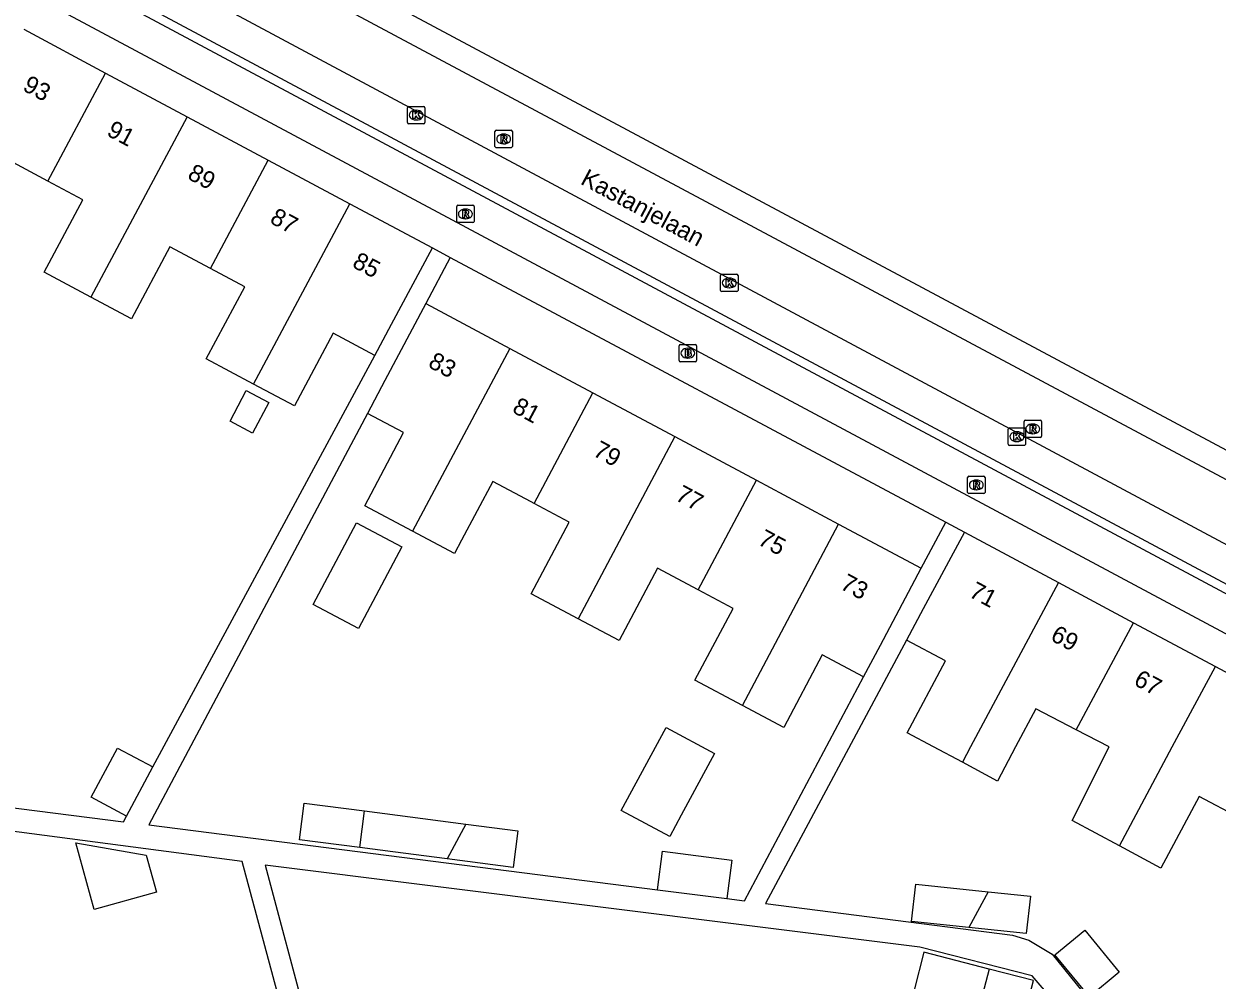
# Model space of a CAD drawing. Extents: x 159265 to 160143, y 383413 to 384319.
# Drawn here: x 159682.1 to 159750.6, y 383986.4 to 384041.4 of the extents above; entities that cross this region are included whole.
import ezdxf

# ---------------------------------------------------------------- set-up
doc = ezdxf.new("R2010")
doc.units = 0
for name, color, linetype in [('IMGEO_Brandkraan', 7, 'Continuous'), ('IMGEO_Fietspad_gesloten', 7, 'Continuous'), ('IMGEO_Kolk', 7, 'Continuous'), ('IMGEO_Openbare_ruimte_label', 7, 'Continuous'), ('IMGEO_OVBaan_gesloten', 7, 'Continuous'), ('IMGEO_Pand', 7, 'Continuous'), ('IMGEO_Pand_nummerreeks', 7, 'Continuous'), ('IMGEO_Parkeervlak_open', 7, 'Continuous'), ('IMGEO_Rijbaan_lokaal_gesloten', 7, 'Continuous'), ('IMGEO_Rioolput', 7, 'Continuous'), ('IMGEO_Voetpad_open', 7, 'Continuous')]:
    doc.layers.add(name, color=color, linetype=linetype)

msp = doc.modelspace()

# ---------------------------------------------------------------- linework, layer by layer
at = {"layer": 'IMGEO_Brandkraan'}
for p, q in [((159719.732, 384022.028), (159719.732, 384022.88)), ((159719.807, 384022.954), (159720.659, 384022.954)), ((159720.733, 384022.88), (159720.733, 384022.028)), ((159720.243, 384022.174), (159720.218, 384022.174)), ((159720.22, 384022.734), (159720.245, 384022.734)), ((159720.659, 384021.954), (159719.807, 384021.954))]:
    msp.add_line(p, q, dxfattribs=at)
for points in [[(159719.732, 384022.028), (159719.732, 384022.88)], [(159719.807, 384022.954), (159720.659, 384022.954)], [(159720.733, 384022.88), (159720.733, 384022.028)], [(159720.08, 384022.654), (159720.08, 384022.254), (159720.293, 384022.254)], [(159720.311, 384022.654), (159720.08, 384022.654)], [(159720.259, 384022.573), (159720.205, 384022.573), (159720.205, 384022.497)], [(159720.205, 384022.497), (159720.258, 384022.497)], [(159720.267, 384022.421), (159720.205, 384022.421), (159720.205, 384022.34)], [(159720.205, 384022.34), (159720.267, 384022.34)], [(159720.659, 384021.954), (159719.807, 384021.954)]]:
    msp.add_lwpolyline(points, dxfattribs=at)
for centre, radius, start, end in [((159719.809, 384022.878), 0.0765, 91.55205, 178.44795), ((159719.809, 384022.878), 0.0765, 91.55205, 178.44795), ((159720.657, 384022.878), 0.0765, 1.55205, 88.44795), ((159720.657, 384022.878), 0.0765, 1.55205, 88.44795), ((159720.26, 384022.535), 0.0379, 267.82845, 90.93552), ((159720.268, 384022.38), 0.0404, 269.87594, 90.50774), ((159720.299, 384022.505), 0.251, 268.66757, 293.53466), ((159720.315, 384022.509), 0.145, 59.4692, 91.53667), ((159720.34, 384022.556), 0.0922, 285.51372, 58.15012), ((159720.345, 384022.364), 0.105, 301.31148, 78.98903), ((159719.809, 384022.03), 0.0765, 181.55205, 268.44795), ((159719.809, 384022.03), 0.0765, 181.55205, 268.44795), ((159720.657, 384022.03), 0.0765, 271.55205, 358.44795), ((159720.657, 384022.03), 0.0765, 271.55205, 358.44795)]:
    msp.add_arc(centre, radius, start, end, dxfattribs=at)
for centre, major_axis, ratio, start_param, end_param in [((159720.219, 384022.454), (-0.387, 0.002), 0.722429, 4.712389, 7.853982), ((159720.244, 384022.454), (-0.39, 0.002), 0.717154, 1.570796, 4.712389)]:
    msp.add_ellipse(centre, major_axis=major_axis, ratio=ratio, start_param=start_param, end_param=end_param, dxfattribs=at)
at = {"layer": 'IMGEO_Fietspad_gesloten'}
for points in [[(159639.603, 384068.019), (159679.545, 384046.947), (159802.985, 383980.918)], [(159782.916, 383989.334), (159706.724, 384030.091), (159678.317, 384045.287), (159637.547, 384066.886)]]:
    msp.add_lwpolyline(points, dxfattribs=at)
at = {"layer": 'IMGEO_Kolk'}
for p, q in [((159704.129, 384035.701), (159704.129, 384036.553)), ((159704.204, 384036.627), (159705.056, 384036.627)), ((159705.13, 384036.553), (159705.13, 384035.701)), ((159704.617, 384036.407), (159704.642, 384036.407)), ((159705.056, 384035.627), (159704.204, 384035.627)), ((159704.64, 384035.847), (159704.615, 384035.847)), ((159722.19, 384026.99), (159723.042, 384026.99)), ((159722.115, 384026.064), (159722.115, 384026.916)), ((159722.603, 384026.77), (159722.628, 384026.77)), ((159723.116, 384026.916), (159723.116, 384026.064)), ((159723.042, 384025.99), (159722.19, 384025.99)), ((159722.626, 384026.21), (159722.601, 384026.21)), ((159738.636, 384017.235), (159738.636, 384018.087)), ((159738.711, 384018.161), (159739.563, 384018.161)), ((159739.637, 384018.087), (159739.637, 384017.235)), ((159739.147, 384017.381), (159739.122, 384017.381)), ((159739.124, 384017.941), (159739.149, 384017.941)), ((159739.563, 384017.161), (159738.711, 384017.161))]:
    msp.add_line(p, q, dxfattribs=at)
for points in [[(159704.129, 384035.701), (159704.129, 384036.553)], [(159704.204, 384036.627), (159705.056, 384036.627)], [(159705.13, 384036.553), (159705.13, 384035.701)], [(159704.45, 384036.327), (159704.573, 384036.327), (159704.573, 384036.176), (159704.703, 384036.327), (159704.867, 384036.327), (159704.721, 384036.176), (159704.874, 384035.927), (159704.722, 384035.927), (159704.637, 384036.091), (159704.573, 384036.024), (159704.573, 384035.927), (159704.45, 384035.927), (159704.45, 384036.327)], [(159705.056, 384035.627), (159704.204, 384035.627)], [(159722.19, 384026.99), (159723.042, 384026.99)], [(159722.115, 384026.064), (159722.115, 384026.916)], [(159722.436, 384026.69), (159722.559, 384026.69), (159722.559, 384026.539), (159722.689, 384026.69), (159722.853, 384026.69), (159722.707, 384026.539), (159722.86, 384026.29), (159722.708, 384026.29), (159722.623, 384026.454), (159722.559, 384026.387), (159722.559, 384026.29), (159722.436, 384026.29), (159722.436, 384026.69)], [(159723.116, 384026.916), (159723.116, 384026.064)], [(159723.042, 384025.99), (159722.19, 384025.99)], [(159738.636, 384017.235), (159738.636, 384018.087)], [(159738.711, 384018.161), (159739.563, 384018.161)], [(159739.637, 384018.087), (159739.637, 384017.235)], [(159738.957, 384017.861), (159739.08, 384017.861), (159739.08, 384017.71), (159739.21, 384017.861), (159739.374, 384017.861), (159739.228, 384017.71), (159739.381, 384017.461), (159739.229, 384017.461), (159739.144, 384017.625), (159739.08, 384017.558), (159739.08, 384017.461), (159738.957, 384017.461), (159738.957, 384017.861)], [(159739.563, 384017.161), (159738.711, 384017.161)]]:
    msp.add_lwpolyline(points, dxfattribs=at)
for centre, start, end in [((159704.206, 384036.551), 91.55205, 178.44795), ((159704.206, 384036.551), 91.55205, 178.44795), ((159705.054, 384036.551), 1.55205, 88.44795), ((159705.054, 384036.551), 1.55205, 88.44795), ((159704.206, 384035.703), 181.55205, 268.44795), ((159704.206, 384035.703), 181.55205, 268.44795), ((159705.054, 384035.703), 271.55205, 358.44795), ((159705.054, 384035.703), 271.55205, 358.44795), ((159722.192, 384026.914), 91.55205, 178.44795), ((159722.192, 384026.914), 91.55205, 178.44795), ((159723.04, 384026.914), 1.55205, 88.44795), ((159723.04, 384026.914), 1.55205, 88.44795), ((159722.192, 384026.066), 181.55205, 268.44795), ((159722.192, 384026.066), 181.55205, 268.44795), ((159723.04, 384026.066), 271.55205, 358.44795), ((159723.04, 384026.066), 271.55205, 358.44795), ((159738.713, 384018.085), 91.55205, 178.44795), ((159738.713, 384018.085), 91.55205, 178.44795), ((159739.561, 384018.085), 1.55205, 88.44795), ((159739.561, 384018.085), 1.55205, 88.44795), ((159738.713, 384017.237), 181.55205, 268.44795), ((159738.713, 384017.237), 181.55205, 268.44795), ((159739.561, 384017.237), 271.55205, 358.44795), ((159739.561, 384017.237), 271.55205, 358.44795)]:
    msp.add_arc(centre, 0.0765, start, end, dxfattribs=at)
for centre, major_axis, ratio, start_param, end_param in [((159704.616, 384036.127), (-0.387, 0.002), 0.722429, 4.712389, 7.853982), ((159704.641, 384036.127), (-0.39, 0.002), 0.717154, 1.570796, 4.712389), ((159722.602, 384026.49), (-0.387, 0.002), 0.722429, 4.712389, 7.853982), ((159722.627, 384026.49), (-0.39, 0.002), 0.717154, 1.570796, 4.712389), ((159739.123, 384017.661), (-0.387, 0.002), 0.722429, 4.712389, 7.853982), ((159739.148, 384017.661), (-0.39, 0.002), 0.717154, 1.570796, 4.712389)]:
    msp.add_ellipse(centre, major_axis=major_axis, ratio=ratio, start_param=start_param, end_param=end_param, dxfattribs=at)
at = {"layer": 'IMGEO_OVBaan_gesloten'}
msp.add_lwpolyline([(159778.419, 384002.326), (159655.116, 384068.233), (159654.047, 384068.903), (159653.178, 384069.297)], dxfattribs=at)
at = {"layer": 'IMGEO_Pand'}
for points in [[(159682.093, 384041.054), (159686.79, 384038.542)], [(159683.479, 384032.342), (159686.79, 384038.542)], [(159686.79, 384038.542), (159691.48, 384036.034)], [(159691.48, 384036.034), (159685.949, 384025.67)], [(159691.48, 384036.034), (159696.139, 384033.543)], [(159683.479, 384032.342), (159681.991, 384033.137), (159681.484, 384033.407), (159681.12, 384033.602), (159678.886, 384029.418), (159676.549, 384030.664)], [(159692.816, 384027.317), (159696.139, 384033.543)], [(159696.139, 384033.543), (159700.816, 384031.04)], [(159685.949, 384025.67), (159683.263, 384027.104), (159685.487, 384031.27), (159683.479, 384032.342)], [(159695.285, 384020.679), (159700.816, 384031.04)], [(159700.816, 384031.04), (159705.561, 384028.503)], [(159692.816, 384027.317), (159690.488, 384028.56), (159688.281, 384024.425), (159685.949, 384025.67)], [(159702.26, 384022.319), (159703.221, 384024.118), (159705.561, 384028.503)], [(159695.285, 384020.679), (159692.579, 384022.123), (159694.79, 384026.263), (159692.816, 384027.317)], [(159705.18, 384025.311), (159702.834, 384020.894), (159701.829, 384019)], [(159705.18, 384025.311), (159710.005, 384022.733)], [(159702.26, 384022.319), (159699.867, 384023.596), (159697.639, 384019.422), (159695.285, 384020.679)], [(159710.005, 384022.733), (159704.426, 384012.229)], [(159710.005, 384022.733), (159714.773, 384020.187)], [(159694.875, 384020.305), (159696.165, 384019.616), (159695.231, 384017.867), (159693.941, 384018.556), (159694.875, 384020.305)], [(159711.4, 384013.831), (159714.773, 384020.187)], [(159714.773, 384020.187), (159719.494, 384017.665)], [(159704.426, 384012.229), (159701.676, 384013.689), (159703.909, 384017.896), (159701.829, 384019)], [(159719.494, 384017.665), (159713.939, 384007.207)], [(159719.494, 384017.665), (159724.182, 384015.16)], [(159711.4, 384013.831), (159711.229, 384013.921), (159709.034, 384015.088), (159707.243, 384011.713), (159706.837, 384010.948), (159704.426, 384012.229)], [(159720.837, 384008.861), (159724.182, 384015.16)], [(159724.182, 384015.16), (159728.894, 384012.642)], [(159713.939, 384007.207), (159711.24, 384008.641), (159713.426, 384012.755), (159711.4, 384013.831)], [(159701.322, 384006.635), (159698.716, 384008.018), (159701.21, 384012.716), (159703.816, 384011.333), (159701.322, 384006.635)], [(159723.366, 384002.23), (159728.894, 384012.642)], [(159728.894, 384012.642), (159733.64, 384010.107)], [(159736.115, 384012.177), (159733.758, 384007.772), (159732.797, 384005.979)], [(159736.115, 384012.177), (159741.526, 384009.282)], [(159720.837, 384008.861), (159718.5, 384010.101), (159716.298, 384005.955), (159713.939, 384007.207)], [(159730.328, 384003.871), (159731.294, 384005.69), (159733.64, 384010.107)], [(159741.526, 384009.282), (159736.476, 383999.848), (159736.001, 383998.96)], [(159741.526, 384009.282), (159745.833, 384006.977)], [(159723.366, 384002.23), (159720.643, 384003.677), (159722.834, 384007.8), (159720.837, 384008.861)], [(159742.542, 384000.829), (159745.833, 384006.977)], [(159745.833, 384006.977), (159750.531, 384004.464)], [(159736.001, 383998.96), (159734.34, 383999.849), (159732.83, 384000.656), (159735.036, 384004.78), (159732.797, 384005.979)], [(159730.328, 384003.871), (159727.958, 384005.13), (159725.748, 384000.966), (159723.366, 384002.23)], [(159745.018, 383994.165), (159748.059, 383999.846), (159750.531, 384004.464)], [(159750.531, 384004.464), (159755.224, 384001.954)], [(159742.542, 384000.829), (159740.213, 384002.038), (159739.056, 383999.848), (159738.018, 383997.88), (159736.001, 383998.96)], [(159718.984, 384000.958), (159721.762, 383999.461), (159719.854, 383995.921), (159719.192, 383994.694), (159716.415, 383996.191), (159718.984, 384000.958)], [(159745.018, 383994.165), (159742.302, 383995.619), (159744.437, 383999.846), (159742.542, 384000.829)], [(159688.001, 383995.871), (159685.972, 383996.955), (159687.48, 383999.777), (159689.509, 383998.693)], [(159688.001, 383995.871), (159689.509, 383998.693)], [(159751.912, 383995.762), (159749.602, 383996.998), (159747.402, 383992.889), (159745.018, 383994.165)], [(159701.391, 383994.062), (159697.93, 383994.511), (159698.203, 383996.613), (159701.663, 383996.164)], [(159701.391, 383994.062), (159701.663, 383996.164)], [(159701.663, 383996.164), (159703.556, 383995.919), (159707.489, 383995.409)], [(159707.489, 383995.409), (159710.48, 383995.021), (159710.207, 383992.918), (159706.419, 383993.409)], [(159707.489, 383995.409), (159706.419, 383993.409)], [(159686.13, 383990.515), (159685.089, 383994.326), (159689.135, 383993.624), (159689.717, 383991.495), (159686.13, 383990.515)], [(159706.419, 383993.409), (159703.284, 383993.816), (159701.391, 383994.062)], [(159718.496, 383991.642), (159718.776, 383993.847), (159722.763, 383993.341), (159722.483, 383991.137)], [(159718.496, 383991.642), (159722.483, 383991.137)], [(159736.382, 383989.471), (159733.074, 383989.818), (159733.335, 383991.956), (159737.478, 383991.521)], [(159737.478, 383991.521), (159739.919, 383991.264), (159739.657, 383989.127), (159736.382, 383989.471)], [(159737.478, 383991.521), (159736.382, 383989.471)], [(159745.013, 383986.9), (159743.305, 383985.495), (159741.321, 383987.907), (159743.029, 383989.312), (159745.013, 383986.9)], [(159737.541, 383987.088), (159733.796, 383988.062), (159733.224, 383985.866), (159736.97, 383984.891)], [(159737.541, 383987.088), (159736.97, 383984.891)], [(159736.97, 383984.891), (159739.518, 383984.228), (159740.089, 383986.424), (159737.541, 383987.088)]]:
    msp.add_lwpolyline(points, dxfattribs=at)
at = {"layer": 'IMGEO_Parkeervlak_open'}
msp.add_lwpolyline([(159773.209, 383997.4), (159653.135, 384061.625)], dxfattribs=at)
at = {"layer": 'IMGEO_Rijbaan_lokaal_gesloten'}
for points in [[(159651.039, 384068.82), (159654.602, 384066.798), (159694.996, 384045.215), (159777.713, 384001.02)], [(159650.703, 384065.122), (159680.867, 384049.101), (159783.569, 383994.131), (159803.987, 383983.19)]]:
    msp.add_lwpolyline(points, dxfattribs=at)
at = {"layer": 'IMGEO_Rioolput'}
for p, q in [((159709.156, 384034.331), (159709.156, 384035.183)), ((159709.231, 384035.257), (159710.083, 384035.257)), ((159710.157, 384035.183), (159710.157, 384034.331)), ((159709.644, 384035.037), (159709.669, 384035.037)), ((159710.083, 384034.257), (159709.231, 384034.257)), ((159709.667, 384034.477), (159709.642, 384034.477)), ((159706.959, 384030.026), (159706.959, 384030.878)), ((159707.034, 384030.952), (159707.886, 384030.952)), ((159707.447, 384030.732), (159707.472, 384030.732)), ((159707.96, 384030.878), (159707.96, 384030.026)), ((159707.886, 384029.952), (159707.034, 384029.952)), ((159707.47, 384030.172), (159707.445, 384030.172)), ((159739.542, 384017.681), (159739.542, 384018.533)), ((159739.617, 384018.607), (159740.469, 384018.607)), ((159740.03, 384018.387), (159740.055, 384018.387)), ((159740.543, 384018.533), (159740.543, 384017.681)), ((159740.469, 384017.607), (159739.617, 384017.607)), ((159740.053, 384017.827), (159740.028, 384017.827)), ((159736.303, 384014.462), (159736.303, 384015.314)), ((159736.378, 384015.388), (159737.23, 384015.388)), ((159737.304, 384015.314), (159737.304, 384014.462)), ((159736.814, 384014.608), (159736.789, 384014.608)), ((159736.791, 384015.168), (159736.816, 384015.168)), ((159737.23, 384014.388), (159736.378, 384014.388))]:
    msp.add_line(p, q, dxfattribs=at)
for points in [[(159709.156, 384034.331), (159709.156, 384035.183)], [(159709.231, 384035.257), (159710.083, 384035.257)], [(159710.157, 384035.183), (159710.157, 384034.331)], [(159709.745, 384034.955), (159709.493, 384034.957), (159709.493, 384034.557)], [(159709.493, 384034.557), (159709.617, 384034.557), (159709.617, 384034.719), (159709.628, 384034.719)], [(159709.671, 384034.876), (159709.617, 384034.876), (159709.617, 384034.795)], [(159709.617, 384034.795), (159709.669, 384034.795)], [(159709.675, 384034.69), (159709.746, 384034.557), (159709.886, 384034.557), (159709.821, 384034.683)], [(159710.083, 384034.257), (159709.231, 384034.257)], [(159706.959, 384030.026), (159706.959, 384030.878)], [(159707.034, 384030.952), (159707.886, 384030.952)], [(159707.548, 384030.65), (159707.296, 384030.652), (159707.296, 384030.252)], [(159707.296, 384030.252), (159707.42, 384030.252), (159707.42, 384030.414), (159707.431, 384030.414)], [(159707.474, 384030.571), (159707.42, 384030.571), (159707.42, 384030.49)], [(159707.42, 384030.49), (159707.472, 384030.49)], [(159707.478, 384030.385), (159707.549, 384030.252), (159707.689, 384030.252), (159707.624, 384030.378)], [(159707.96, 384030.878), (159707.96, 384030.026)], [(159707.886, 384029.952), (159707.034, 384029.952)], [(159739.542, 384017.681), (159739.542, 384018.533)], [(159739.617, 384018.607), (159740.469, 384018.607)], [(159740.131, 384018.305), (159739.879, 384018.307), (159739.879, 384017.907)], [(159739.879, 384017.907), (159740.003, 384017.907), (159740.003, 384018.069), (159740.014, 384018.069)], [(159740.057, 384018.226), (159740.003, 384018.226), (159740.003, 384018.145)], [(159740.003, 384018.145), (159740.055, 384018.145)], [(159740.061, 384018.04), (159740.132, 384017.907), (159740.272, 384017.907), (159740.207, 384018.033)], [(159740.543, 384018.533), (159740.543, 384017.681)], [(159740.469, 384017.607), (159739.617, 384017.607)], [(159736.303, 384014.462), (159736.303, 384015.314)], [(159736.378, 384015.388), (159737.23, 384015.388)], [(159737.304, 384015.314), (159737.304, 384014.462)], [(159736.892, 384015.086), (159736.64, 384015.088), (159736.64, 384014.688)], [(159736.64, 384014.688), (159736.764, 384014.688), (159736.764, 384014.85), (159736.775, 384014.85)], [(159736.818, 384015.007), (159736.764, 384015.007), (159736.764, 384014.926)], [(159736.764, 384014.926), (159736.816, 384014.926)], [(159736.822, 384014.821), (159736.893, 384014.688), (159737.033, 384014.688), (159736.968, 384014.814)], [(159737.23, 384014.388), (159736.378, 384014.388)]]:
    msp.add_lwpolyline(points, dxfattribs=at)
for centre, radius, start, end in [((159709.233, 384035.181), 0.0765, 91.55205, 178.44795), ((159709.233, 384035.181), 0.0765, 91.55205, 178.44795), ((159710.081, 384035.181), 0.0765, 1.55205, 88.44795), ((159710.081, 384035.181), 0.0765, 1.55205, 88.44795), ((159709.627, 384034.666), 0.0533, 26.02933, 88.69889), ((159709.653, 384034.984), 0.19, 274.7715, 282.96867), ((159709.677, 384034.78), 0.0964, 77.00612, 93.18647), ((159709.691, 384034.837), 0.0378, 276.66336, 79.67722), ((159709.744, 384034.845), 0.109, 350.36119, 89.41601), ((159709.742, 384034.845), 0.112, 277.58423, 350.98172), ((159709.726, 384034.63), 0.108, 29.51342, 73.79051), ((159709.233, 384034.333), 0.0765, 181.55205, 268.44795), ((159709.233, 384034.333), 0.0765, 181.55205, 268.44795), ((159710.081, 384034.333), 0.0765, 271.55205, 358.44795), ((159710.081, 384034.333), 0.0765, 271.55205, 358.44795), ((159707.036, 384030.876), 0.0765, 91.55205, 178.44795), ((159707.036, 384030.876), 0.0765, 91.55205, 178.44795), ((159707.43, 384030.361), 0.0533, 26.02933, 88.69889), ((159707.456, 384030.679), 0.19, 274.7715, 282.96867), ((159707.48, 384030.475), 0.0964, 77.00612, 93.18647), ((159707.494, 384030.532), 0.0378, 276.66336, 79.67722), ((159707.547, 384030.54), 0.109, 350.36119, 89.41601), ((159707.545, 384030.54), 0.112, 277.58423, 350.98172), ((159707.529, 384030.325), 0.108, 29.51342, 73.79051), ((159707.884, 384030.876), 0.0765, 1.55205, 88.44795), ((159707.884, 384030.876), 0.0765, 1.55205, 88.44795), ((159707.036, 384030.028), 0.0765, 181.55205, 268.44795), ((159707.036, 384030.028), 0.0765, 181.55205, 268.44795), ((159707.884, 384030.028), 0.0765, 271.55205, 358.44795), ((159707.884, 384030.028), 0.0765, 271.55205, 358.44795), ((159739.619, 384018.531), 0.0765, 91.55205, 178.44795), ((159739.619, 384018.531), 0.0765, 91.55205, 178.44795), ((159740.013, 384018.016), 0.0533, 26.02933, 88.69889), ((159740.039, 384018.334), 0.19, 274.7715, 282.96867), ((159740.063, 384018.13), 0.0964, 77.00612, 93.18647), ((159740.077, 384018.187), 0.0378, 276.66336, 79.67722), ((159740.13, 384018.195), 0.109, 350.36119, 89.41601), ((159740.128, 384018.195), 0.112, 277.58423, 350.98172), ((159740.112, 384017.98), 0.108, 29.51342, 73.79051), ((159740.467, 384018.531), 0.0765, 1.55205, 88.44795), ((159740.467, 384018.531), 0.0765, 1.55205, 88.44795), ((159739.619, 384017.683), 0.0765, 181.55205, 268.44795), ((159739.619, 384017.683), 0.0765, 181.55205, 268.44795), ((159740.467, 384017.683), 0.0765, 271.55205, 358.44795), ((159740.467, 384017.683), 0.0765, 271.55205, 358.44795), ((159736.38, 384015.312), 0.0765, 91.55205, 178.44795), ((159736.38, 384015.312), 0.0765, 91.55205, 178.44795), ((159737.228, 384015.312), 0.0765, 1.55205, 88.44795), ((159737.228, 384015.312), 0.0765, 1.55205, 88.44795), ((159736.774, 384014.797), 0.0533, 26.02933, 88.69889), ((159736.8, 384015.115), 0.19, 274.7715, 282.96867), ((159736.824, 384014.911), 0.0964, 77.00612, 93.18647), ((159736.838, 384014.968), 0.0378, 276.66336, 79.67722), ((159736.891, 384014.976), 0.109, 350.36119, 89.41601), ((159736.889, 384014.976), 0.112, 277.58423, 350.98172), ((159736.873, 384014.761), 0.108, 29.51342, 73.79051), ((159736.38, 384014.464), 0.0765, 181.55205, 268.44795), ((159736.38, 384014.464), 0.0765, 181.55205, 268.44795), ((159737.228, 384014.464), 0.0765, 271.55205, 358.44795), ((159737.228, 384014.464), 0.0765, 271.55205, 358.44795)]:
    msp.add_arc(centre, radius, start, end, dxfattribs=at)
for centre, major_axis, ratio, start_param, end_param in [((159709.643, 384034.757), (-0.387, 0.002), 0.722429, 4.712389, 7.853982), ((159709.668, 384034.757), (-0.39, 0.002), 0.717154, 1.570796, 4.712389), ((159707.446, 384030.452), (-0.387, 0.002), 0.722429, 4.712389, 7.853982), ((159707.471, 384030.452), (-0.39, 0.002), 0.717154, 1.570796, 4.712389), ((159740.029, 384018.107), (-0.387, 0.002), 0.722429, 4.712389, 7.853982), ((159740.054, 384018.107), (-0.39, 0.002), 0.717154, 1.570796, 4.712389), ((159736.79, 384014.888), (-0.387, 0.002), 0.722429, 4.712389, 7.853982), ((159736.815, 384014.888), (-0.39, 0.002), 0.717154, 1.570796, 4.712389)]:
    msp.add_ellipse(centre, major_axis=major_axis, ratio=ratio, start_param=start_param, end_param=end_param, dxfattribs=at)
at = {"layer": 'IMGEO_Voetpad_open'}
for points in [[(159642.638, 384044.176), (159644.363, 384043.434), (159652.75, 384015.74), (159656.009, 384004.978), (159656.587, 384003.071), (159664.966, 383998.457), (159687.827, 383995.544), (159688.001, 383995.871)], [(159705.561, 384028.503), (159706.591, 384027.952)], [(159706.591, 384027.952), (159705.18, 384025.311)], [(159706.591, 384027.952), (159735.05, 384012.746)], [(159689.509, 383998.693), (159702.26, 384022.319)], [(159701.829, 384019), (159689.284, 383995.359), (159718.496, 383991.642)], [(159733.64, 384010.107), (159735.05, 384012.746)], [(159735.05, 384012.746), (159736.115, 384012.177)], [(159732.797, 384005.979), (159724.687, 383990.848), (159738.883, 383989.039), (159739.826, 383988.736), (159741.165, 383987.949), (159743.582, 383984.943), (159745.444, 383979.884), (159747.74, 383972.058), (159748.634, 383972.321), (159749.097, 383970.743)], [(159722.483, 383991.137), (159723.493, 383991), (159730.328, 384003.871)], [(159702.105, 383965.479), (159694.64, 383993.266), (159657.934, 383998.086), (159662.19, 383982.569)], [(159744.733, 383976.92), (159742.345, 383983.979), (159740.012, 383986.687), (159733.564, 383988.34), (159695.96, 383993.051), (159703.26, 383965.725)]]:
    msp.add_lwpolyline(points, dxfattribs=at)

# ---------------------------------------------------------------- texts
at = {"layer": 'IMGEO_Openbare_ruimte_label'}
msp.add_text('Kastanjelaan', height=1, rotation=331.81961, dxfattribs=at).set_placement((159714.013, 384032.202))
at = {"layer": 'IMGEO_Pand_nummerreeks'}
for s, rotation, p in [('93', 331.81048, (159681.973, 384037.579)), ('91', 331.81048, (159686.804, 384034.988)), ('89', 331.81048, (159691.437, 384032.506)), ('87', 331.81048, (159696.169, 384029.97)), ('85', 331.81048, (159700.901, 384027.434)), ('83', 331.71307, (159705.258, 384021.695)), ('81', 331.71307, (159710.09, 384019.094)), ('79', 331.71307, (159714.725, 384016.6)), ('77', 331.71307, (159719.458, 384014.053)), ('75', 331.71307, (159724.192, 384011.506)), ('73', 331.71307, (159728.925, 384008.959)), ('71', 331.86777, (159736.321, 384008.502)), ('69', 331.86777, (159741.002, 384005.999)), ('67', 331.86777, (159745.783, 384003.442))]:
    msp.add_text(s, height=1, rotation=rotation, dxfattribs=at).set_placement(p)

doc.saveas('drawing.dxf')
